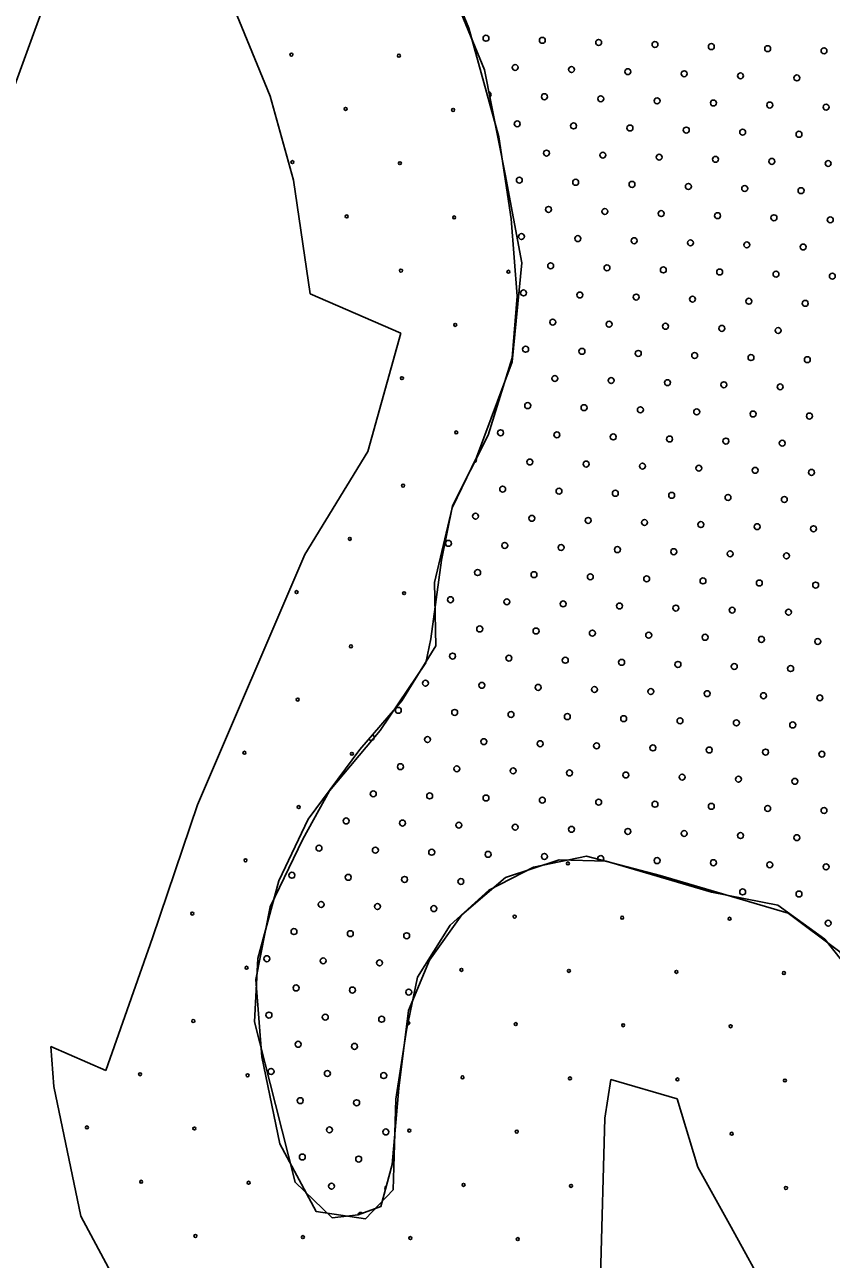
# Model space of a CAD drawing. Extents: x 1612280 to 1883141, y 560852 to 780851.
# Drawn here: x 1789033 to 1791920, y 639395 to 643812 of the extents above; entities that cross this region are included whole.
import ezdxf

# ---------------------------------------------------------------- set-up
doc = ezdxf.new("R2010")
doc.units = 0
for name, color, linetype in [('DESIGN - EROSION CONTROL - Devices', 7, 'Continuous'), ('DESIGN - SCRATCH - User 1', 7, 'Continuous'), ('DESIGN - TRAFFIC CONTROL PERMANENT - Pavement Marking Text', 7, 'Continuous')]:
    doc.layers.add(name, color=color, linetype=linetype)

msp = doc.modelspace()

# ---------------------------------------------------------------- linework, layer by layer
at = {"layer": 'DESIGN - EROSION CONTROL - Devices'}
for centre in [(1789987.6, 643704.6), (1789987.6, 643704.6), (1790372.1, 643700.9), (1790372.1, 643700.9), (1790181.7, 643510.5), (1790181.7, 643510.5), (1790566.3, 643506.7), (1790566.3, 643506.7), (1789991.3, 643320.1), (1789991.3, 643320.1), (1790375.8, 643316.3), (1790375.8, 643316.3), (1790185.4, 643125.9), (1790185.4, 643125.9), (1790570, 643122.2), (1790570, 643122.2), (1790379.6, 642931.8), (1790379.6, 642931.8), (1790764.1, 642928), (1790764.1, 642928), (1790573.7, 642737.6), (1790573.7, 642737.6), (1790383.3, 642547.2), (1790383.3, 642547.2), (1790577.5, 642353.1), (1790577.5, 642353.1), (1790387.1, 642162.7), (1790387.1, 642162.7), (1790196.6, 641972.3), (1790196.6, 641972.3), (1790006.2, 641781.9), (1790006.2, 641781.9), (1790390.8, 641778.1), (1790390.8, 641778.1), (1790200.4, 641587.7), (1790200.4, 641587.7), (1790010, 641397.3), (1790010, 641397.3), (1789819.6, 641206.9), (1789819.6, 641206.9), (1790204.1, 641203.2), (1790204.1, 641203.2), (1790013.7, 641012.7), (1790013.7, 641012.7), (1789823.3, 640822.3), (1789823.3, 640822.3), (1790976.9, 640811.1), (1790976.9, 640811.1), (1789632.9, 640631.9), (1789632.9, 640631.9), (1790786.5, 640620.7), (1790786.5, 640620.7), (1791171.1, 640617), (1791171.1, 640617), (1791555.6, 640613.3), (1791555.6, 640613.3), (1789827, 640437.8), (1789827, 640437.8), (1790596.1, 640430.3), (1790596.1, 640430.3), (1790980.7, 640426.6), (1790980.7, 640426.6), (1791365.2, 640422.9), (1791365.2, 640422.9), (1791749.8, 640419.1), (1791749.8, 640419.1), (1789636.6, 640247.4), (1789636.6, 640247.4), (1790790.3, 640236.2), (1790790.3, 640236.2), (1791174.8, 640232.4), (1791174.8, 640232.4), (1791559.4, 640228.7), (1791559.4, 640228.7), (1789446.2, 640057), (1789446.2, 640057), (1789830.8, 640053.2), (1789830.8, 640053.2), (1790599.9, 640045.8), (1790599.9, 640045.8), (1790984.4, 640042), (1790984.4, 640042), (1791369, 640038.3), (1791369, 640038.3), (1791753.5, 640034.6), (1791753.5, 640034.6), (1789255.8, 639866.6), (1789255.8, 639866.6), (1789640.3, 639862.8), (1789640.3, 639862.8), (1790409.5, 639855.4), (1790409.5, 639855.4), (1790794, 639851.6), (1790794, 639851.6), (1791563.1, 639844.2), (1791563.1, 639844.2), (1789449.9, 639672.4), (1789449.9, 639672.4), (1789834.5, 639668.7), (1789834.5, 639668.7), (1790603.6, 639661.2), (1790603.6, 639661.2), (1790988.1, 639657.5), (1790988.1, 639657.5), (1791757.3, 639650), (1791757.3, 639650), (1789644.1, 639478.3), (1789644.1, 639478.3), (1790028.6, 639474.5), (1790028.6, 639474.5), (1790413.2, 639470.8), (1790413.2, 639470.8), (1790797.7, 639467.1), (1790797.7, 639467.1)]:
    msp.add_circle(centre, 5.28, dxfattribs=at)
msp.add_arc((1790405.7, 640239.9), 5.28, 250.0214, 86.8735, dxfattribs=at)
at = {"layer": 'DESIGN - SCRATCH - User 1'}
for points in [[(1788205, 643223), (1788804.1, 643068.3), (1789186.6, 644114.5), (1789146.6, 644219.6), (1789206.7, 644268.2), (1789548.9, 644706.5), (1789447, 645338.1), (1789327.1, 645484.8), (1789326.5, 645492.3), (1789298.9, 645731.3), (1789303, 646023.9)], [(1788205, 643223), (1788804.1, 643068.3), (1789186.6, 644114.5), (1789146.6, 644219.6), (1789206.7, 644268.2), (1789548.9, 644706.5), (1789447, 645338.1), (1789327.1, 645484.8), (1789326.5, 645492.3), (1789298.9, 645731.3), (1789303, 646023.9)], [(1791885.1, 645996.7), (1791634.2, 645559), (1791617.8, 645466), (1791386.2, 645357.4), (1791166.2, 645005), (1791010.4, 645086.1), (1790271, 645096.3), (1789663.3, 644565.6), (1789755.2, 643937.5), (1789911.4, 643556.4), (1789995, 643255.4), (1790054.6, 642849.3)], [(1791885.1, 645996.7), (1791634.2, 645559), (1791617.8, 645466), (1791386.2, 645357.4), (1791166.2, 645005), (1791010.4, 645086.1), (1790271, 645096.3), (1789663.3, 644565.6), (1789755.2, 643937.5), (1789911.4, 643556.4), (1789995, 643255.4), (1790054.6, 642849.3)], [(1790691.3, 642343.2), (1790777.7, 642619.8), (1790795, 642840.3), (1790773.4, 643116.9), (1790730.2, 643410.8), (1790622.2, 643799.8), (1790483.9, 644136.9), (1790458, 644314.2), (1790535.8, 644396.3), (1790777.7, 644361.7), (1791101.6, 644193.1), (1791278.7, 644124), (1791473.1, 644136.9), (1791654.5, 644249.3), (1791797.1, 644469.8), (1791840.3, 644668.6), (1791905.1, 644772.3), (1792043.3, 644837.2), (1792216.1, 644910.6), (1792311.1, 645079.2), (1792350, 645299.6), (1792425.6, 645431.5)], [(1790691.3, 642343.2), (1790777.7, 642619.8), (1790795, 642840.3), (1790773.4, 643116.9), (1790730.2, 643410.8), (1790622.2, 643799.8), (1790483.9, 644136.9), (1790458, 644314.2), (1790535.8, 644396.3), (1790777.7, 644361.7), (1791101.6, 644193.1), (1791278.7, 644124), (1791473.1, 644136.9), (1791654.5, 644249.3), (1791797.1, 644469.8), (1791840.3, 644668.6), (1791905.1, 644772.3), (1792043.3, 644837.2), (1792216.1, 644910.6), (1792311.1, 645079.2), (1792350, 645299.6), (1792425.6, 645431.5)], [(1791988.8, 640424.4), (1791896, 640540.4), (1791727.9, 640662.2), (1791490.3, 640708.6), (1791113.5, 640818.8), (1790945.4, 640824.6), (1790754.1, 640760.8), (1790597.6, 640627.4), (1790481.7, 640465), (1790406.4, 640285.2), (1790371.6, 640006.8), (1790348.4, 639734.2), (1790307.8, 639583.4), (1790226.7, 639554.4), (1790133.9, 639542.8), (1790000.6, 639670.4), (1789931, 639948.8), (1789855.7, 640244.6), (1789867.3, 640470.8), (1789942.6, 640749.2), (1790047, 640969.6), (1790232.5, 641219), (1790383.2, 641393), (1790504.9, 641590.2), (1790499.1, 641816.4), (1790562.8, 642083.2), (1790649.8, 642263), (1790777.3, 642605.2), (1790812.5, 642959.9), (1790752.7, 643277.6), (1790679.1, 643650.6), (1790536.4, 643995.9)], [(1790536.4, 643995.9), (1790679.1, 643650.6), (1790752.7, 643277.6), (1790812.5, 642959.9), (1790777.3, 642605.2), (1790649.8, 642263), (1790562.8, 642083.2), (1790499.1, 641816.4), (1790504.9, 641590.2), (1790383.2, 641393), (1790232.5, 641219), (1790047, 640969.6), (1789942.6, 640749.2), (1789867.3, 640470.8), (1789855.7, 640244.6), (1789931, 639948.8), (1790000.6, 639670.4), (1790133.9, 639542.8), (1790226.7, 639554.4), (1790307.8, 639583.4), (1790348.4, 639734.2), (1790371.6, 640006.8), (1790406.4, 640285.2), (1790481.7, 640465), (1790597.6, 640627.4), (1790754.1, 640760.8), (1790945.4, 640824.6), (1791113.5, 640818.8), (1791490.3, 640708.6), (1791727.9, 640662.2), (1791896, 640540.4), (1791988.8, 640424.4)], [(1791988.8, 640424.4), (1791896, 640540.4), (1791727.9, 640662.2), (1791490.3, 640708.6), (1791113.5, 640818.8), (1790945.4, 640824.6), (1790754.1, 640760.8), (1790597.6, 640627.4), (1790481.7, 640465), (1790406.4, 640285.2), (1790371.6, 640006.8), (1790348.4, 639734.2), (1790307.8, 639583.4), (1790226.7, 639554.4), (1790133.9, 639542.8), (1790000.6, 639670.4), (1789931, 639948.8), (1789855.7, 640244.6), (1789867.3, 640470.8), (1789942.6, 640749.2), (1790047, 640969.6), (1790232.5, 641219), (1790383.2, 641393), (1790504.9, 641590.2), (1790499.1, 641816.4), (1790562.8, 642083.2), (1790649.8, 642263), (1790777.3, 642605.2), (1790812.5, 642959.9), (1790752.7, 643277.6), (1790679.1, 643650.6), (1790536.4, 643995.9)], [(1790536.4, 643995.9), (1790679.1, 643650.6), (1790752.7, 643277.6), (1790812.5, 642959.9), (1790777.3, 642605.2), (1790649.8, 642263), (1790562.8, 642083.2), (1790499.1, 641816.4), (1790504.9, 641590.2), (1790383.2, 641393), (1790232.5, 641219), (1790047, 640969.6), (1789942.6, 640749.2), (1789867.3, 640470.8), (1789855.7, 640244.6), (1789931, 639948.8), (1790000.6, 639670.4), (1790133.9, 639542.8), (1790226.7, 639554.4), (1790307.8, 639583.4), (1790348.4, 639734.2), (1790371.6, 640006.8), (1790406.4, 640285.2), (1790481.7, 640465), (1790597.6, 640627.4), (1790754.1, 640760.8), (1790945.4, 640824.6), (1791113.5, 640818.8), (1791490.3, 640708.6), (1791727.9, 640662.2), (1791896, 640540.4), (1791988.8, 640424.4)], [(1790054.6, 642849.3), (1790379.4, 642707.7)], [(1790054.6, 642849.3), (1790379.4, 642707.7)], [(1790379.4, 642707.7), (1790261.2, 642284.6), (1790035.2, 641915.9), (1789652.1, 641021.3), (1789490, 640544.4), (1789323.7, 640069.9)], [(1790379.4, 642707.7), (1790261.2, 642284.6), (1790035.2, 641915.9), (1789652.1, 641021.3), (1789490, 640544.4), (1789323.7, 640069.9)], [(1790352.2, 639643.9), (1790252.9, 639540.2), (1790075.8, 639566.1), (1789946.2, 639808.2), (1789881.4, 640119.4), (1789859.8, 640396), (1789911.6, 640655.3), (1790028.2, 640897.4), (1790123.3, 641070.3), (1790304.7, 641286.4), (1790468.8, 641528.4), (1790486.1, 641614.9), (1790525, 641895.8), (1790563.9, 642090.3), (1790691.3, 642343.2)], [(1790352.2, 639643.9), (1790252.9, 639540.2), (1790075.8, 639566.1), (1789946.2, 639808.2), (1789881.4, 640119.4), (1789859.8, 640396), (1789911.6, 640655.3), (1790028.2, 640897.4), (1790123.3, 641070.3), (1790304.7, 641286.4), (1790468.8, 641528.4), (1790486.1, 641614.9), (1790525, 641895.8), (1790563.9, 642090.3), (1790691.3, 642343.2)], [(1792429.9, 639453.7), (1792369.4, 639596.4), (1792218.2, 639873), (1792136.2, 640020), (1792041.1, 640331.2), (1791950.4, 640495.4), (1791764.7, 640633.7), (1791306.8, 640767.7), (1791043.3, 640836.9), (1790853.3, 640798), (1790693.5, 640715.8), (1790555.2, 640590.5), (1790438.6, 640404.6), (1790399.7, 640214.5), (1790360.8, 639968.1), (1790352.2, 639643.9)], [(1792429.9, 639453.7), (1792369.4, 639596.4), (1792218.2, 639873), (1792136.2, 640020), (1792041.1, 640331.2), (1791950.4, 640495.4), (1791764.7, 640633.7), (1791306.8, 640767.7), (1791043.3, 640836.9), (1790853.3, 640798), (1790693.5, 640715.8), (1790555.2, 640590.5), (1790438.6, 640404.6), (1790399.7, 640214.5), (1790360.8, 639968.1), (1790352.2, 639643.9)], [(1789323.7, 640069.9), (1789126.3, 640156)], [(1789126.3, 640156), (1789137.4, 640013.3), (1789234, 639549.4), (1789593, 638878.8), (1790526.9, 638742), (1791094.2, 639334.3)], [(1789323.7, 640069.9), (1789126.3, 640156)], [(1789126.3, 640156), (1789137.4, 640013.3), (1789234, 639549.4), (1789593, 638878.8), (1790526.9, 638742), (1791094.2, 639334.3)], [(1791094.2, 639334.3), (1791109.3, 639899.3), (1791131.1, 640037.7), (1791367.7, 639968.4), (1791442.3, 639724.2), (1791561.8, 639510.3), (1791693.5, 639269.3)], [(1791094.2, 639334.3), (1791109.3, 639899.3), (1791131.1, 640037.7), (1791367.7, 639968.4), (1791442.3, 639724.2), (1791561.8, 639510.3), (1791693.5, 639269.3)]]:
    msp.add_lwpolyline(points, dxfattribs=at)
at = {"layer": 'DESIGN - TRAFFIC CONTROL PERMANENT - Pavement Marking Text'}
for centre in [(1790683.8, 643763.2), (1790683.8, 643763.2), (1790885.4, 643755.8), (1790885.4, 643755.8), (1791087, 643748.3), (1791087, 643748.3), (1791288.6, 643740.8), (1791288.6, 643740.8), (1791490.3, 643733.3), (1791490.3, 643733.3), (1791691.9, 643725.9), (1791691.9, 643725.9), (1791893.5, 643718.4), (1791893.5, 643718.4), (1790788.4, 643658.7), (1790788.4, 643658.7), (1790990, 643651.2), (1790990, 643651.2), (1791191.6, 643643.7), (1791191.6, 643643.7), (1791393.2, 643636.3), (1791393.2, 643636.3), (1791594.8, 643628.8), (1791594.8, 643628.8), (1791796.4, 643621.3), (1791796.4, 643621.3), (1790892.9, 643554.1), (1790892.9, 643554.1), (1791094.5, 643546.7), (1791094.5, 643546.7), (1791296.1, 643539.2), (1791296.1, 643539.2), (1791497.7, 643531.7), (1791497.7, 643531.7), (1791699.3, 643524.3), (1791699.3, 643524.3), (1791900.9, 643516.8), (1791900.9, 643516.8), (1790795.8, 643457.1), (1790795.8, 643457.1), (1790997.4, 643449.6), (1790997.4, 643449.6), (1791199, 643442.1), (1791199, 643442.1), (1791400.6, 643434.7), (1791400.6, 643434.7), (1791602.3, 643427.2), (1791602.3, 643427.2), (1791803.9, 643419.7), (1791803.9, 643419.7), (1790900.4, 643352.5), (1790900.4, 643352.5), (1791102, 643345.1), (1791102, 643345.1), (1791303.6, 643337.6), (1791303.6, 643337.6), (1791505.2, 643330.1), (1791505.2, 643330.1), (1791706.8, 643322.7), (1791706.8, 643322.7), (1791908.4, 643315.2), (1791908.4, 643315.2), (1790803.3, 643255.5), (1790803.3, 643255.5), (1791004.9, 643248), (1791004.9, 643248), (1791206.5, 643240.5), (1791206.5, 643240.5), (1791408.1, 643233.1), (1791408.1, 643233.1), (1791609.7, 643225.6), (1791609.7, 643225.6), (1791811.3, 643218.1), (1791811.3, 643218.1), (1790907.8, 643150.9), (1790907.8, 643150.9), (1791109.4, 643143.5), (1791109.4, 643143.5), (1791311, 643136), (1791311, 643136), (1791512.7, 643128.5), (1791512.7, 643128.5), (1791714.3, 643121.1), (1791714.3, 643121.1), (1791915.9, 643113.6), (1791915.9, 643113.6), (1790810.8, 643053.8), (1790810.8, 643053.8), (1791012.4, 643046.4), (1791012.4, 643046.4), (1791214, 643038.9), (1791214, 643038.9), (1791415.6, 643031.4), (1791415.6, 643031.4), (1791617.2, 643024), (1791617.2, 643024), (1791818.8, 643016.5), (1791818.8, 643016.5), (1790915.3, 642949.3), (1790915.3, 642949.3), (1791116.9, 642941.8), (1791116.9, 642941.8), (1791318.5, 642934.4), (1791318.5, 642934.4), (1791520.1, 642926.9), (1791520.1, 642926.9), (1791721.7, 642919.4), (1791721.7, 642919.4), (1791923.3, 642912), (1791923.3, 642912), (1790818.2, 642852.2), (1790818.2, 642852.2), (1791019.8, 642844.8), (1791019.8, 642844.8), (1791221.4, 642837.3), (1791221.4, 642837.3), (1791423, 642829.8), (1791423, 642829.8), (1791624.7, 642822.4), (1791624.7, 642822.4), (1791826.3, 642814.9), (1791826.3, 642814.9), (1790922.8, 642747.7), (1790922.8, 642747.7), (1791124.4, 642740.2), (1791124.4, 642740.2), (1791326, 642732.8), (1791326, 642732.8), (1791527.6, 642725.3), (1791527.6, 642725.3), (1791729.2, 642717.8), (1791729.2, 642717.8), (1790825.7, 642650.6), (1790825.7, 642650.6), (1791027.3, 642643.2), (1791027.3, 642643.2), (1791228.9, 642635.7), (1791228.9, 642635.7), (1791430.5, 642628.2), (1791430.5, 642628.2), (1791632.1, 642620.8), (1791632.1, 642620.8), (1791833.7, 642613.3), (1791833.7, 642613.3), (1790930.2, 642546.1), (1790930.2, 642546.1), (1791131.8, 642538.6), (1791131.8, 642538.6), (1791333.4, 642531.2), (1791333.4, 642531.2), (1791535.1, 642523.7), (1791535.1, 642523.7), (1791736.7, 642516.2), (1791736.7, 642516.2), (1790833.2, 642449), (1790833.2, 642449), (1791034.8, 642441.6), (1791034.8, 642441.6), (1791236.4, 642434.1), (1791236.4, 642434.1), (1791438, 642426.6), (1791438, 642426.6), (1791639.6, 642419.1), (1791639.6, 642419.1), (1791841.2, 642411.7), (1791841.2, 642411.7), (1790736.1, 642351.9), (1790736.1, 642351.9), (1790937.7, 642344.5), (1790937.7, 642344.5), (1791139.3, 642337), (1791139.3, 642337), (1791340.9, 642329.5), (1791340.9, 642329.5), (1791542.5, 642322.1), (1791542.5, 642322.1), (1791744.1, 642314.6), (1791744.1, 642314.6), (1790840.6, 642247.4), (1790840.6, 642247.4), (1791042.2, 642239.9), (1791042.2, 642239.9), (1791243.8, 642232.5), (1791243.8, 642232.5), (1791445.5, 642225), (1791445.5, 642225), (1791647.1, 642217.5), (1791647.1, 642217.5), (1791848.7, 642210.1), (1791848.7, 642210.1), (1790743.5, 642150.3), (1790743.5, 642150.3), (1790945.2, 642142.9), (1790945.2, 642142.9), (1791146.8, 642135.4), (1791146.8, 642135.4), (1791348.4, 642127.9), (1791348.4, 642127.9), (1791550, 642120.5), (1791550, 642120.5), (1791751.6, 642113), (1791751.6, 642113), (1790646.5, 642053.3), (1790646.5, 642053.3), (1790848.1, 642045.8), (1790848.1, 642045.8), (1791049.7, 642038.3), (1791049.7, 642038.3), (1791251.3, 642030.9), (1791251.3, 642030.9), (1791452.9, 642023.4), (1791452.9, 642023.4), (1791654.5, 642015.9), (1791654.5, 642015.9), (1791856.1, 642008.5), (1791856.1, 642008.5), (1790549.4, 641956.2), (1790549.4, 641956.2), (1790751, 641948.7), (1790751, 641948.7), (1790952.6, 641941.3), (1790952.6, 641941.3), (1791154.2, 641933.8), (1791154.2, 641933.8), (1791355.8, 641926.3), (1791355.8, 641926.3), (1791557.5, 641918.9), (1791557.5, 641918.9), (1791759.1, 641911.4), (1791759.1, 641911.4), (1790653.9, 641851.7), (1790653.9, 641851.7), (1790855.6, 641844.2), (1790855.6, 641844.2), (1791057.2, 641836.7), (1791057.2, 641836.7), (1791258.8, 641829.3), (1791258.8, 641829.3), (1791460.4, 641821.8), (1791460.4, 641821.8), (1791662, 641814.3), (1791662, 641814.3), (1791863.6, 641806.9), (1791863.6, 641806.9), (1790556.9, 641754.6), (1790556.9, 641754.6), (1790758.5, 641747.1), (1790758.5, 641747.1), (1790960.1, 641739.6), (1790960.1, 641739.6), (1791161.7, 641732.2), (1791161.7, 641732.2), (1791363.3, 641724.7), (1791363.3, 641724.7), (1791564.9, 641717.2), (1791564.9, 641717.2), (1791766.5, 641709.8), (1791766.5, 641709.8), (1790661.4, 641650), (1790661.4, 641650), (1790863, 641642.6), (1790863, 641642.6), (1791064.6, 641635.1), (1791064.6, 641635.1), (1791266.2, 641627.6), (1791266.2, 641627.6), (1791467.9, 641620.2), (1791467.9, 641620.2), (1791669.5, 641612.7), (1791669.5, 641612.7), (1791871.1, 641605.2), (1791871.1, 641605.2), (1790564.3, 641553), (1790564.3, 641553), (1790765.9, 641545.5), (1790765.9, 641545.5), (1790967.6, 641538), (1790967.6, 641538), (1791169.2, 641530.6), (1791169.2, 641530.6), (1791370.8, 641523.1), (1791370.8, 641523.1), (1791572.4, 641515.6), (1791572.4, 641515.6), (1791774, 641508.2), (1791774, 641508.2), (1790467.3, 641455.9), (1790467.3, 641455.9), (1790668.9, 641448.4), (1790668.9, 641448.4), (1790870.5, 641441), (1790870.5, 641441), (1791072.1, 641433.5), (1791072.1, 641433.5), (1791273.7, 641426), (1791273.7, 641426), (1791475.3, 641418.6), (1791475.3, 641418.6), (1791676.9, 641411.1), (1791676.9, 641411.1), (1791878.5, 641403.6), (1791878.5, 641403.6), (1790370.2, 641358.8), (1790370.2, 641358.8), (1790571.8, 641351.4), (1790571.8, 641351.4), (1790773.4, 641343.9), (1790773.4, 641343.9), (1790975, 641336.4), (1790975, 641336.4), (1791176.6, 641329), (1791176.6, 641329), (1791378.2, 641321.5), (1791378.2, 641321.5), (1791579.9, 641314), (1791579.9, 641314), (1791781.5, 641306.6), (1791781.5, 641306.6), (1790474.7, 641254.3), (1790474.7, 641254.3), (1790676.3, 641246.8), (1790676.3, 641246.8), (1790878, 641239.4), (1790878, 641239.4), (1791079.6, 641231.9), (1791079.6, 641231.9), (1791281.2, 641224.4), (1791281.2, 641224.4), (1791482.8, 641217), (1791482.8, 641217), (1791684.4, 641209.5), (1791684.4, 641209.5), (1791886, 641202), (1791886, 641202), (1790377.7, 641157.2), (1790377.7, 641157.2), (1790579.3, 641149.8), (1790579.3, 641149.8), (1790780.9, 641142.3), (1790780.9, 641142.3), (1790982.5, 641134.8), (1790982.5, 641134.8), (1791184.1, 641127.4), (1791184.1, 641127.4), (1791385.7, 641119.9), (1791385.7, 641119.9), (1791587.3, 641112.4), (1791587.3, 641112.4), (1791788.9, 641104.9), (1791788.9, 641104.9), (1790280.6, 641060.1), (1790280.6, 641060.1), (1790482.2, 641052.7), (1790482.2, 641052.7), (1790683.8, 641045.2), (1790683.8, 641045.2), (1790885.4, 641037.7), (1790885.4, 641037.7), (1791087, 641030.3), (1791087, 641030.3), (1791288.6, 641022.8), (1791288.6, 641022.8), (1791490.3, 641015.3), (1791490.3, 641015.3), (1791691.9, 641007.9), (1791691.9, 641007.9), (1791893.5, 641000.4), (1791893.5, 641000.4), (1790183.5, 640963.1), (1790183.5, 640963.1), (1790385.1, 640955.6), (1790385.1, 640955.6), (1790586.7, 640948.1), (1790586.7, 640948.1), (1790788.4, 640940.7), (1790788.4, 640940.7), (1790990, 640933.2), (1790990, 640933.2), (1791191.6, 640925.7), (1791191.6, 640925.7), (1791393.2, 640918.3), (1791393.2, 640918.3), (1791594.8, 640910.8), (1791594.8, 640910.8), (1791796.4, 640903.3), (1791796.4, 640903.3), (1790086.4, 640866), (1790086.4, 640866), (1790288.1, 640858.5), (1790288.1, 640858.5), (1790489.7, 640851.1), (1790489.7, 640851.1), (1790691.3, 640843.6), (1790691.3, 640843.6), (1790892.9, 640836.1), (1790892.9, 640836.1), (1791296.1, 640821.2), (1791296.1, 640821.2), (1791497.7, 640813.7), (1791497.7, 640813.7), (1791699.3, 640806.3), (1791699.3, 640806.3), (1791900.9, 640798.8), (1791900.9, 640798.8), (1789989.4, 640768.9), (1789989.4, 640768.9), (1790191, 640761.5), (1790191, 640761.5), (1790392.6, 640754), (1790392.6, 640754), (1790594.2, 640746.5), (1790594.2, 640746.5), (1791602.3, 640709.2), (1791602.3, 640709.2), (1791803.9, 640701.7), (1791803.9, 640701.7), (1790093.9, 640664.4), (1790093.9, 640664.4), (1790295.5, 640656.9), (1790295.5, 640656.9), (1790497.1, 640649.5), (1790497.1, 640649.5), (1791908.4, 640597.2), (1791908.4, 640597.2), (1789996.8, 640567.3), (1789996.8, 640567.3), (1790198.5, 640559.9), (1790198.5, 640559.9), (1790400.1, 640552.4), (1790400.1, 640552.4), (1789899.8, 640470.3), (1789899.8, 640470.3), (1790101.4, 640462.8), (1790101.4, 640462.8), (1790303, 640455.3), (1790303, 640455.3), (1790004.3, 640365.7), (1790004.3, 640365.7), (1790205.9, 640358.2), (1790205.9, 640358.2), (1790407.5, 640350.8), (1790407.5, 640350.8), (1789907.2, 640268.6), (1789907.2, 640268.6), (1790108.8, 640261.2), (1790108.8, 640261.2), (1790310.5, 640253.7), (1790310.5, 640253.7), (1790011.8, 640164.1), (1790011.8, 640164.1), (1790213.4, 640156.6), (1790213.4, 640156.6), (1789914.7, 640067), (1789914.7, 640067), (1790116.3, 640059.6), (1790116.3, 640059.6), (1790317.9, 640052.1), (1790317.9, 640052.1), (1790019.2, 639962.5), (1790019.2, 639962.5), (1790220.9, 639955), (1790220.9, 639955), (1790123.8, 639858), (1790123.8, 639858), (1790325.4, 639850.5), (1790325.4, 639850.5), (1790026.7, 639760.9), (1790026.7, 639760.9), (1790228.3, 639753.4), (1790228.3, 639753.4), (1790131.3, 639656.3), (1790131.3, 639656.3)]:
    msp.add_circle(centre, 10.6, dxfattribs=at)
for centre, start, end in [((1790691.3, 643561.6), 310.9093, 71.4232), ((1790639, 642254.9), 279.9127, 28.4734), ((1790273.1, 641261.8), 214.0436, 64.165), ((1791094.5, 640828.7), 297.2324, 238.8153), ((1790332.9, 639648.9), 117.705, 212.1772), ((1790235.8, 639551.8), 50.9566, 166.7601)]:
    msp.add_arc(centre, 10.6, start, end, dxfattribs=at)

doc.saveas('drawing.dxf')
